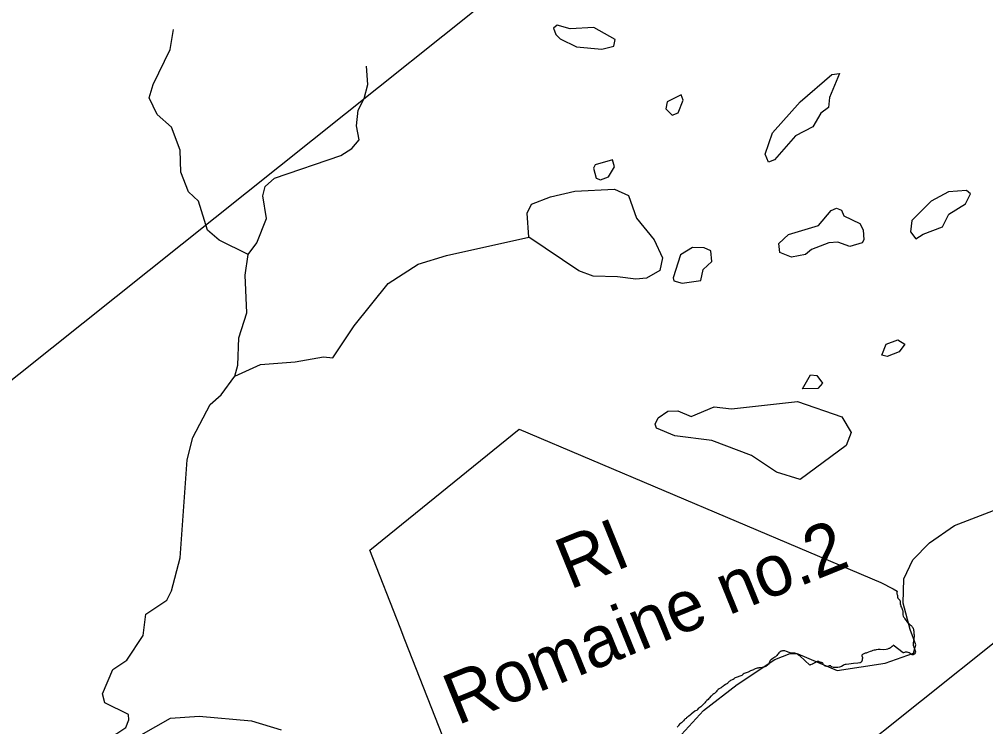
# Model space of a CAD drawing. Extents: x 362852 to 366875, y 5563573 to 5566479.
# Drawn here: x 366131.8 to 366226.5, y 5565883.4 to 5565952.7 of the extents above; entities that cross this region are included whole.
import ezdxf

# ---------------------------------------------------------------- set-up
doc = ezdxf.new("R2010")
doc.units = 0
doc.layers.add('Niveau 63', color=7, linetype='Continuous')

msp = doc.modelspace()

# ---------------------------------------------------------------- linework, layer by layer
at = {"layer": 'Niveau 63'}
for points in [[(366109.307, 5565900.032), (366231.005, 5565997.205), (366281.032, 5565934.551)], [(366154.24, 5565929.7), (366151.405, 5565931.085), (366150.266, 5565932.093), (366149.398, 5565934.924), (366148.409, 5565935.832), (366147.675, 5565937.752), (366147.597, 5565939.918), (366146.736, 5565942.166), (366145.35, 5565943.403), (366144.567, 5565945.032), (366144.966, 5565946.364), (366146.61, 5565949.782), (366146.936, 5565951.731)], [(366184.515, 5565952.167), (366184.145, 5565951.867), (366184.38, 5565951.259), (366184.809, 5565950.835), (366186.397, 5565950.051), (366188.894, 5565949.824), (366190.072, 5565950.112), (366190.202, 5565950.752), (366188.091, 5565951.927), (366185.781, 5565951.798), (366184.515, 5565952.167)], [(366154.24, 5565929.7), (366155.095, 5565930.831), (366156.051, 5565933.236), (366155.683, 5565935.455), (366155.93, 5565936.356), (366156.845, 5565937.186), (366163.343, 5565939.401), (366164.421, 5565940.082), (366165.112, 5565940.939), (366164.864, 5565942.29), (366165.015, 5565943.852), (366165.602, 5565944.985), (366165.984, 5565946.365), (366165.843, 5565948.136)], [(366207.86, 5565941.316), (366205.807, 5565938.976), (366205.199, 5565938.745), (366204.893, 5565939.541), (366205.598, 5565941.63), (366208.298, 5565944.652), (366211.4, 5565947.335), (366212.175, 5565947.419), (366211.198, 5565945.064), (366211.085, 5565944.105), (366210.328, 5565943.552), (366209.564, 5565942.187), (366207.86, 5565941.316)], [(366195.158, 5565943.964), (366195.773, 5565943.34), (366196.379, 5565943.576), (366196.864, 5565944.83), (366196.668, 5565945.345), (366195.273, 5565944.652), (366195.158, 5565943.964)], [(366188.252, 5565938.479), (366188.058, 5565938.138), (366188.325, 5565937.169), (366188.758, 5565937.012), (366189.553, 5565937.315), (366190.143, 5565938.293), (366189.943, 5565938.964), (366188.252, 5565938.479)], [(366181.746, 5565931.381), (366181.594, 5565933.732), (366182, 5565934.639), (366183.869, 5565935.356), (366186.24, 5565935.884), (366190.129, 5565936.089), (366191.488, 5565935.481), (366192.284, 5565933.266), (366194.009, 5565931.139), (366194.847, 5565929.37), (366194.566, 5565928.135), (366193.253, 5565927.367), (366192.21, 5565927.287), (366190.411, 5565927.511), (366188.03, 5565927.564), (366186.644, 5565928.106), (366181.746, 5565931.381)], [(366222.826, 5565935.837), (366221.136, 5565934.923), (366219.239, 5565933.017), (366219.127, 5565931.907), (366219.649, 5565931.244), (366220.344, 5565931.674), (366222.262, 5565932.405), (366222.859, 5565933.652), (366224.51, 5565934.658), (366224.989, 5565935.65), (366224.595, 5565935.98), (366222.826, 5565935.837)], [(366281.032, 5565934.551), (366159.335, 5565837.378), (366109.307, 5565900.032)], [(366206.329, 5565929.9), (366206.213, 5565930.77), (366207.158, 5565931.667), (366210.099, 5565932.525), (366211.348, 5565934.021), (366211.862, 5565934.218), (366212.361, 5565934.035), (366212.577, 5565933.473), (366214.148, 5565932.73), (366214.491, 5565932.114), (366214.552, 5565931.118), (366214.388, 5565930.844), (366213.184, 5565930.491), (366212.01, 5565930.898), (366211.126, 5565930.824), (366209.438, 5565930.183), (366208.828, 5565929.68), (366207.477, 5565929.427), (366206.329, 5565929.9)], [(366152.953, 5565917.79), (366155.474, 5565918.912), (366158.853, 5565919.186), (366161.62, 5565919.657), (366162.56, 5565919.586), (366164.641, 5565922.692), (366167.98, 5565926.863), (366170.907, 5565928.735), (366173.694, 5565929.583), (366181.746, 5565931.381)], [(366197.782, 5565930.383), (366196.609, 5565929.668), (366195.867, 5565927.4), (366195.93, 5565927.1), (366196.76, 5565926.886), (366198.587, 5565927.157), (366198.827, 5565928.212), (366199.648, 5565929.009), (366199.571, 5565930.051), (366198.923, 5565930.341), (366197.782, 5565930.383)], [(366152.953, 5565917.79), (366153.239, 5565918.864), (366153.344, 5565921.528), (366154.124, 5565923.975), (366153.949, 5565927.657), (366154.24, 5565929.7)], [(366216.827, 5565919.71), (366216.296, 5565919.831), (366216.742, 5565920.912), (366217.864, 5565921.34), (366218.564, 5565920.909), (366217.996, 5565920.157), (366216.827, 5565919.71)], [(366139.499, 5565877.144), (366139.913, 5565878.163), (366139.492, 5565880.251), (366140.223, 5565880.853), (366141.282, 5565882.709), (366142.272, 5565883.353), (366142.57, 5565884.112), (366142.53, 5565884.633), (366140.216, 5565885.783), (366139.988, 5565886.66), (366141.007, 5565889.037), (366142.378, 5565889.937), (366143.968, 5565892.366), (366144.243, 5565894.456), (366146.289, 5565895.832), (366146.741, 5565896.752), (366147.6, 5565899.974), (366148.272, 5565909.561), (366148.826, 5565911.762), (366150.54, 5565914.986), (366151.624, 5565915.941), (366152.953, 5565917.79)], [(366208.549, 5565916.542), (366209.311, 5565917.906), (366209.934, 5565917.823), (366210.49, 5565917.072), (366210.036, 5565916.574), (366208.549, 5565916.542)], [(366194.26, 5565912.686), (366194.115, 5565913.06), (366194.406, 5565913.707), (366195.346, 5565914.331), (366196.343, 5565914.392), (366197.634, 5565913.816), (366199.89, 5565914.785), (366201.578, 5565914.575), (366208.064, 5565915.288), (366212.392, 5565913.781), (366213.302, 5565912.248), (366212.816, 5565910.993), (366208.301, 5565907.658), (366205.988, 5565908.379), (366203.539, 5565910.016), (366199.655, 5565911.48), (366196.053, 5565911.921), (366194.26, 5565912.686)], [(366166.181, 5565900.715), (366180.796, 5565912.565)], [(366180.796, 5565912.565), (366216.199, 5565897.551)], [(366205.823, 5565890.03), (366207.323, 5565890.604), (366208.081, 5565890.578), (366211.928, 5565888.935), (366216.631, 5565889.668), (366219.429, 5565890.629), (366219.646, 5565891.463), (366219.074, 5565892.956), (366218.404, 5565895.544), (366218.461, 5565897.923), (366219.361, 5565899.768), (366220.967, 5565901.456), (366223.43, 5565903.152), (366229.789, 5565905.582)], [(366169.139, 5565893.154), (366166.181, 5565900.715)], [(366216.199, 5565897.551), (366217.417, 5565896.945), (366217.815, 5565896.724)], [(366217.815, 5565896.724), (366217.805, 5565896.684), (366217.794, 5565896.645), (366217.784, 5565896.613), (366217.776, 5565896.535), (366217.777, 5565896.521), (366217.782, 5565896.455), (366217.786, 5565896.441), (366217.803, 5565896.38), (366217.834, 5565896.286), (366217.843, 5565896.202), (366217.859, 5565896.11), (366217.894, 5565896.027), (366217.946, 5565895.97), (366218.015, 5565895.903), (366218.064, 5565895.818), (366218.104, 5565895.745), (366218.117, 5565895.657), (366218.121, 5565895.555), (366218.117, 5565895.473), (366218.124, 5565895.374), (366218.156, 5565895.295), (366218.177, 5565895.213), (366218.222, 5565895.125), (366218.26, 5565895.039), (366218.291, 5565894.952), (366218.336, 5565894.857), (366218.356, 5565894.768), (366218.367, 5565894.665), (366218.378, 5565894.589), (366218.372, 5565894.386), (366218.397, 5565894.275), (366218.436, 5565894.203), (366218.489, 5565894.12), (366218.536, 5565894.055), (366218.579, 5565894.004), (366218.644, 5565893.905), (366218.682, 5565893.852), (366218.726, 5565893.783), (366218.831, 5565893.639), (366218.886, 5565893.579), (366218.942, 5565893.527), (366219.012, 5565893.473), (366219.1, 5565893.413), (366219.193, 5565893.339), (366219.245, 5565893.276), (366219.296, 5565893.206), (366219.335, 5565893.133), (366219.368, 5565893.061), (366219.399, 5565892.975), (366219.419, 5565892.886), (366219.442, 5565892.8), (366219.459, 5565892.708), (366219.451, 5565892.622), (366219.45, 5565892.543), (366219.463, 5565892.429), (366219.481, 5565892.319), (366219.47, 5565892.243), (366219.466, 5565892.2), (366219.458, 5565892.128), (366219.453, 5565892.006), (366219.439, 5565891.902), (366219.422, 5565891.796), (366219.392, 5565891.686), (366219.375, 5565891.586), (366219.369, 5565891.489), (366219.386, 5565891.37), (366219.432, 5565891.251), (366219.457, 5565891.18), (366219.493, 5565891.111), (366219.549, 5565890.979), (366219.59, 5565890.855), (366219.606, 5565890.763), (366219.585, 5565890.66), (366219.519, 5565890.573), (366219.457, 5565890.502), (366219.386, 5565890.47), (366219.29, 5565890.457), (366219.216, 5565890.508), (366219.075, 5565890.615), (366219.002, 5565890.666), (366218.901, 5565890.709), (366218.792, 5565890.73), (366218.677, 5565890.742), (366218.586, 5565890.739), (366218.516, 5565890.714), (366218.433, 5565890.679), (366218.414, 5565890.67)], [(366169.61, 5565891.951), (366169.139, 5565893.154)], [(366174.041, 5565880.627), (366169.61, 5565891.951)], [(366217.436, 5565891.405), (366217.411, 5565891.382), (366217.382, 5565891.355), (366217.352, 5565891.329), (366217.322, 5565891.303), (366217.291, 5565891.278), (366217.26, 5565891.253), (366217.228, 5565891.229), (366217.212, 5565891.217), (366217.179, 5565891.194), (366217.147, 5565891.171), (366217.114, 5565891.149), (366217.08, 5565891.128), (366217.046, 5565891.107), (366217.009, 5565891.086), (366216.871, 5565891.026), (366216.725, 5565890.991), (366216.517, 5565890.971), (366216.161, 5565890.986), (366216.136, 5565890.989), (366215.937, 5565890.993), (366215.741, 5565890.963), (366215.66, 5565890.943), (366215.548, 5565890.913), (366215.437, 5565890.881), (366215.327, 5565890.847), (366215.316, 5565890.843), (366215.154, 5565890.791), (366214.993, 5565890.735), (366214.834, 5565890.677), (366214.764, 5565890.65), (366214.694, 5565890.621), (366214.624, 5565890.591), (366214.555, 5565890.561), (366214.486, 5565890.528), (366214.418, 5565890.495), (366214.408, 5565890.49), (366214.39, 5565890.476), (366214.374, 5565890.459), (366214.362, 5565890.44), (366214.359, 5565890.436), (366214.354, 5565890.42), (366214.351, 5565890.404), (366214.35, 5565890.387), (366214.353, 5565890.371), (366214.359, 5565890.355), (366214.367, 5565890.341), (366214.384, 5565890.311), (366214.4, 5565890.271), (366214.409, 5565890.229)], [(366218.414, 5565890.67), (366217.436, 5565891.405)], [(366208.285, 5565890.387), (366208.163, 5565890.45), (366208.082, 5565890.509), (366208, 5565890.561), (366207.904, 5565890.606), (366207.798, 5565890.631), (366207.692, 5565890.633), (366207.622, 5565890.637), (366207.542, 5565890.631), (366207.417, 5565890.646), (366207.319, 5565890.671), (366207.228, 5565890.702), (366207.146, 5565890.738), (366207.069, 5565890.767), (366206.989, 5565890.794), (366206.814, 5565890.854), (366206.704, 5565890.868), (366206.595, 5565890.865), (366206.507, 5565890.844), (366206.432, 5565890.823), (366206.355, 5565890.779), (366206.287, 5565890.742), (366206.214, 5565890.663), (366206.152, 5565890.585), (366206.096, 5565890.493), (366206.023, 5565890.421), (366205.963, 5565890.35), (366205.899, 5565890.291), (366205.821, 5565890.234), (366205.747, 5565890.187), (366205.64, 5565890.115), (366205.509, 5565890.029), (366205.448, 5565889.973), (366205.378, 5565889.915), (366205.338, 5565889.843), (366205.302, 5565889.774), (366205.286, 5565889.689), (366205.268, 5565889.614), (366205.229, 5565889.549), (366205.157, 5565889.476), (366205.093, 5565889.417), (366205.021, 5565889.378), (366204.957, 5565889.326), (366204.762, 5565889.251), (366204.682, 5565889.237), (366204.591, 5565889.228), (366204.407, 5565889.202), (366204.31, 5565889.193), (366204.264, 5565889.186), (366204.199, 5565889.175)], [(366209.259, 5565889.468), (366208.285, 5565890.387)], [(366214.409, 5565890.229), (366214.41, 5565890.186), (366214.409, 5565890.166), (366214.406, 5565890.132), (366214.403, 5565890.098), (366214.399, 5565890.064), (366214.395, 5565890.029), (366214.39, 5565889.996), (366214.384, 5565889.962), (366214.384, 5565889.958), (366214.383, 5565889.952), (366214.381, 5565889.946), (366214.38, 5565889.941), (366214.379, 5565889.935), (366214.377, 5565889.929), (366214.376, 5565889.924), (366214.374, 5565889.918), (366214.372, 5565889.913), (366214.363, 5565889.894), (366214.356, 5565889.879), (366214.352, 5565889.868), (366214.344, 5565889.851), (366214.336, 5565889.836), (366214.331, 5565889.828), (366214.33, 5565889.827), (366214.328, 5565889.822), (366214.325, 5565889.818), (366214.322, 5565889.814), (366214.319, 5565889.809), (366214.316, 5565889.805), (366214.312, 5565889.801), (366214.309, 5565889.797), (366214.273, 5565889.758), (366214.225, 5565889.722), (366214.21, 5565889.713), (366214.178, 5565889.7), (366214.146, 5565889.693), (366213.958, 5565889.671), (366213.523, 5565889.619), (366213.074, 5565889.566), (366212.803, 5565889.533), (366212.733, 5565889.52), (366212.63, 5565889.486), (366212.535, 5565889.434), (366212.371, 5565889.342), (366212.161, 5565889.266), (366212.002, 5565889.232), (366211.744, 5565889.215), (366211.724, 5565889.216), (366211.574, 5565889.236), (366211.429, 5565889.282), (366211.429, 5565889.282)], [(366193.986, 5565877.673), (366194.385, 5565878.311), (366194.954, 5565880.192), (366195.972, 5565881.868), (366198.846, 5565885.005), (366202.159, 5565887.558), (366205.823, 5565890.03)], [(366204.199, 5565889.175), (366204.096, 5565889.156), (366203.996, 5565889.126), (366203.913, 5565889.091), (366203.789, 5565889.033), (366203.731, 5565889.007), (366203.633, 5565888.966), (366203.536, 5565888.932), (366203.453, 5565888.897), (366203.374, 5565888.865), (366203.348, 5565888.851), (366203.211, 5565888.783), (366203.117, 5565888.745), (366203.026, 5565888.703), (366202.924, 5565888.659), (366202.838, 5565888.627), (366202.746, 5565888.572), (366202.676, 5565888.52), (366202.597, 5565888.456), (366202.506, 5565888.406), (366202.398, 5565888.377), (366202.322, 5565888.341), (366202.241, 5565888.327), (366202.054, 5565888.258), (366201.957, 5565888.232), (366201.887, 5565888.173), (366201.837, 5565888.106), (366201.763, 5565888.059), (366201.664, 5565888.036), (366201.577, 5565887.997), (366201.5, 5565887.946), (366201.433, 5565887.892), (366201.367, 5565887.851), (366201.289, 5565887.793), (366201.24, 5565887.733), (366201.184, 5565887.673), (366201.118, 5565887.625), (366201.014, 5565887.567), (366200.867, 5565887.472), (366200.801, 5565887.425), (366200.732, 5565887.38), (366200.646, 5565887.309), (366200.629, 5565887.296), (366200.567, 5565887.251), (366200.494, 5565887.201), (366200.44, 5565887.166), (366200.365, 5565887.138), (366200.284, 5565887.084), (366200.218, 5565887.003), (366200.164, 5565886.933), (366200.103, 5565886.862), (366200, 5565886.739)], [(366211.429, 5565889.282), (366211.39, 5565889.302), (366211.355, 5565889.329), (366211.326, 5565889.361), (366211.32, 5565889.368), (366211.305, 5565889.382), (366211.288, 5565889.393), (366211.269, 5565889.401), (366211.249, 5565889.406), (366211.237, 5565889.407), (366211.211, 5565889.406), (366211.186, 5565889.401), (366211.162, 5565889.391), (366211.14, 5565889.378), (366211.119, 5565889.364), (366211.085, 5565889.348), (366211.048, 5565889.337), (366211.01, 5565889.334), (366211.007, 5565889.334), (366210.896, 5565889.343), (366210.89, 5565889.345), (366210.877, 5565889.347), (366210.864, 5565889.35), (366210.852, 5565889.353), (366210.839, 5565889.356), (366210.827, 5565889.359), (366210.814, 5565889.363), (366210.802, 5565889.366), (366210.79, 5565889.37), (366210.777, 5565889.375), (366210.742, 5565889.389), (366210.692, 5565889.42), (366210.647, 5565889.458), (366210.61, 5565889.504), (366210.582, 5565889.555), (366210.579, 5565889.562), (366210.554, 5565889.604), (366210.523, 5565889.641), (366210.485, 5565889.672), (366210.443, 5565889.696), (366210.397, 5565889.712), (366210.38, 5565889.716), (366210.361, 5565889.721), (366210.341, 5565889.725), (366210.332, 5565889.727), (366210.322, 5565889.729), (366210.311, 5565889.732), (366210.301, 5565889.735), (366210.275, 5565889.743), (366210.169, 5565889.788), (366210.129, 5565889.805), (366210.078, 5565889.819), (366210.057, 5565889.821), (366210.014, 5565889.821), (366210.011, 5565889.821), (366209.991, 5565889.817), (366209.971, 5565889.81), (366209.906, 5565889.777), (366209.754, 5565889.699), (366209.56, 5565889.598), (366209.539, 5565889.587), (366209.511, 5565889.573), (366209.51, 5565889.572), (366209.504, 5565889.57), (366209.499, 5565889.567), (366209.494, 5565889.565), (366209.317, 5565889.491), (366209.316, 5565889.49), (366209.305, 5565889.486), (366209.259, 5565889.468)], [(366200, 5565886.739), (366199.933, 5565886.684), (366199.871, 5565886.639), (366199.775, 5565886.579), (366199.702, 5565886.532), (366199.623, 5565886.468), (366199.563, 5565886.412), (366199.45, 5565886.26), (366199.379, 5565886.194), (366199.293, 5565886.109), (366199.183, 5565886.007), (366199.083, 5565885.901), (366199.035, 5565885.851), (366198.969, 5565885.778), (366198.911, 5565885.704), (366198.831, 5565885.625), (366198.812, 5565885.605), (366198.698, 5565885.489), (366198.579, 5565885.378), (366198.493, 5565885.307), (366198.404, 5565885.253), (366198.316, 5565885.208), (366198.255, 5565885.131), (366198.222, 5565885.058), (366198.145, 5565885.007), (366198.076, 5565884.971), (366198.004, 5565884.938), (366197.655, 5565884.657), (366197.588, 5565884.602), (366197.409, 5565884.467), (366197.343, 5565884.426), (366197.272, 5565884.368), (366197.197, 5565884.3), (366197.134, 5565884.241), (366197.052, 5565884.187), (366196.985, 5565884.125), (366196.889, 5565884.014), (366196.842, 5565883.961), (366196.749, 5565883.858), (366196.686, 5565883.806), (366196.593, 5565883.743), (366196.51, 5565883.675), (366196.397, 5565883.538), (366196.35, 5565883.484), (366196.325, 5565883.456), (366196.261, 5565883.388)], [(366141.61, 5565868.409), (366142.608, 5565875.602), (366142.481, 5565880.699), (366143.775, 5565882.642), (366146.636, 5565884.275), (366149.466, 5565884.446), (366154.574, 5565883.989), (366157.481, 5565883.117)]]:
    msp.add_lwpolyline(points, dxfattribs=at)

# ---------------------------------------------------------------- texts
for s, height, p in [('Romaine no.2', 5.00748, (366174.74, 5565883.54)), ('RI', 5.0075, (366185.74, 5565896.82))]:
    msp.add_text(s, height=height, rotation=22.09265, dxfattribs=at).set_placement(p)

doc.saveas('drawing.dxf')
